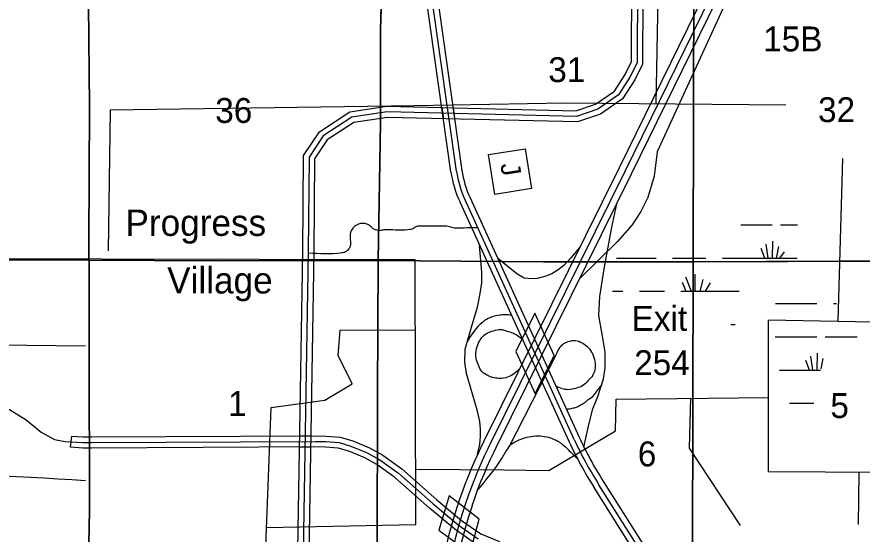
# Model space of a CAD drawing. Extents: x 380424 to 701066, y 1117407 to 1412949.
# Drawn here: x 535783 to 551056, y 1294552 to 1303894 of the extents above; entities that cross this region are included whole.
import ezdxf

# ---------------------------------------------------------------- set-up
doc = ezdxf.new("R2010")
doc.units = 0
for name, color, linetype in [('Communities and Subdivisions Names without Post Office', 7, 'Continuous'), ('County Route Divided Highway Outline and Fill', 7, 'Continuous'), ('County Routes Highway Center Lines', 7, 'Continuous'), ('Culture', 7, 'Continuous'), ('Interstate Divided Highway Outline and Fill', 7, 'Continuous'), ('Interstate Highway Center Lines', 7, 'Continuous'), ('Interstate Ramps', 7, 'Continuous'), ('Interstates Related Text', 7, 'Continuous'), ('Local Roads Divided Highway Outline and Fill', 7, 'Continuous'), ('Local Roads Paved', 7, 'Continuous'), ('Masks for Road Features', 7, 'Continuous'), ('Narrow Canals', 7, 'Continuous'), ('Section Lines', 7, 'Continuous'), ('Section Numbers', 7, 'Continuous'), ('Swamps', 7, 'Continuous'), ('Tollroads Related Text', 7, 'Continuous'), ('Township  and Range lines', 7, 'Continuous'), ('US Route Divided Highway Outline and Fill', 7, 'Continuous'), ('US Routes Highway Center Lines', 7, 'Continuous')]:
    doc.layers.add(name, color=color, linetype=linetype)

msp = doc.modelspace()

# ---------------------------------------------------------------- linework, layer by layer
at = {"layer": 'County Route Divided Highway Outline and Fill'}
msp.add_lwpolyline([(544073, 1294379), (543694, 1294639), (543239, 1295020), (542614, 1295573), (542288, 1295807), (542068, 1295928), (541784, 1296049), (541591, 1296107), (541360, 1296123), (541169, 1296127), (537133, 1296106), (536973, 1296106), (536750, 1296121), (536773, 1296319), (536979, 1296306), (537133, 1296306), (541170, 1296327), (541369, 1296323), (541627, 1296305), (541853, 1296237), (542155, 1296108), (542395, 1295977), (542739, 1295729), (543370, 1295172), (543815, 1294799), (544169, 1294556), (544503, 1294419)], dxfattribs=at)
at = {"layer": 'County Routes Highway Center Lines'}
msp.add_lwpolyline([(526282, 1296930), (532510, 1296872), (534925, 1296835), (535406, 1296824), (535647, 1296803), (535950, 1296615), (536222, 1296395), (536463, 1296259), (536652, 1296227), (536976, 1296206), (537133, 1296206), (541170, 1296227), (541365, 1296223), (541609, 1296206), (541818, 1296143), (542111, 1296018), (542342, 1295892), (542677, 1295651), (543304, 1295096), (543754, 1294719), (544121, 1294468)], dxfattribs=at)
at = {"layer": 'Culture'}
msp.add_lwpolyline([(544967, 1301513), (545080, 1300793), (544418, 1300689), (544304, 1301409)], close=True, dxfattribs=at)
at = {"layer": 'Interstate Divided Highway Outline and Fill'}
for points in [[(548363, 1304638), (548363, 1304637), (546665, 1301170), (544220, 1296228), (544214, 1296214), (544181, 1296147), (544116, 1296010), (544053, 1295872), (543993, 1295732), (543935, 1295591), (543880, 1295450), (543827, 1295307), (543770, 1295144), (543770, 1295143)], [(544007, 1295063), (544007, 1295062), (544062, 1295222), (544114, 1295361), (544167, 1295499), (544224, 1295635), (544281, 1295770), (544343, 1295904), (544406, 1296039), (544438, 1296104), (544444, 1296117), (546889, 1301060), (548587, 1304527), (548587, 1304526)]]:
    msp.add_lwpolyline(points, dxfattribs=at)
for radius in [8705, 8455]:
    msp.add_arc((552017, 1292356), radius, 161.3221, 184.1801, dxfattribs=at)
at = {"layer": 'Interstate Highway Center Lines'}
msp.add_lwpolyline([(548475, 1304582), (546777, 1301115), (544332, 1296172), (544326, 1296159), (544293, 1296093), (544229, 1295957), (544167, 1295821), (544108, 1295683), (544051, 1295545), (543997, 1295405), (543944, 1295264), (543889, 1295103)], dxfattribs=at)
msp.add_arc((552017, 1292356), 8580, 161.3221, 184.1801, dxfattribs=at)
at = {"layer": 'Interstate Ramps'}
msp.add_line((544677, 1296131), (545515, 1297768), dxfattribs=at)
for points in [[(548905, 1304844), (547355, 1301459), (547298, 1301018), (547184, 1300634), (547056, 1300378), (546900, 1300136), (546639, 1299836)], [(546028, 1296125), (546125, 1296556), (546193, 1296816), (546279, 1297037), (546385, 1297355), (546414, 1297547), (546414, 1297836), (546366, 1298125), (546296, 1298503), (546315, 1298841), (546394, 1299341), (546534, 1300096), (546622, 1300520)], [(544108, 1295993), (544146, 1296168), (544163, 1296316), (544163, 1296446), (544146, 1296588), (544106, 1296770), (543982, 1297207), (543908, 1297451), (543879, 1297655), (543885, 1297893), (544010, 1298334), (544106, 1298651), (544157, 1298895), (544186, 1299089), (544186, 1299281), (544144, 1299767)], [(546639, 1299836), (545953, 1299167)], [(545954, 1299733), (545791, 1299541), (545666, 1299404), (545564, 1299325), (545451, 1299256), (545343, 1299211), (545184, 1299170), (545077, 1299164), (544951, 1299177), (544815, 1299251), (544471, 1299531)]]:
    msp.add_lwpolyline(points, dxfattribs=at)
for points in [[(544718, 1298507), (544613, 1298513), (544501, 1298506), (544376, 1298478), (544233, 1298408), (544181, 1298366), (544115, 1298304), (543926, 1298039)], [(544866, 1297534), (544651, 1297386), (544509, 1297363), (544407, 1297375), (544282, 1297420), (544186, 1297488), (544123, 1297602), (544084, 1297726), (544089, 1297902), (544140, 1298039), (544259, 1298169), (544396, 1298226), (544526, 1298249), (544639, 1298220), (544742, 1298186), (544915, 1298075)], [(545515, 1297768), (545575, 1297889), (545617, 1297949), (545646, 1297978), (545746, 1298028), (545876, 1298051), (545995, 1298005), (546108, 1297920), (546182, 1297812), (546228, 1297671), (546233, 1297557), (546188, 1297421), (546103, 1297319), (546012, 1297234), (545893, 1297188), (545740, 1297160), (545524, 1297222)], [(546354, 1297261), (546231, 1297095), (546154, 1297008), (546078, 1296955), (546034, 1296918), (545968, 1296879), (545904, 1296845), (545832, 1296824), (545750, 1296808), (545715, 1296804)], [(544109, 1295347), (544532, 1295897), (544633, 1296064), (544717, 1296176), (544826, 1296238), (544963, 1296290), (545115, 1296323), (545276, 1296323), (545423, 1296290), (545560, 1296229), (545641, 1296172), (545745, 1296077), (545908, 1295920)]]:
    msp.add_spline(points, degree=3, dxfattribs=at)
at = {"layer": 'Local Roads Divided Highway Outline and Fill'}
msp.add_lwpolyline([(540857, 1294262), (540947, 1299653), (540964, 1301390), (541248, 1301817), (541797, 1302178), (542470, 1302279), (545882, 1302199), (546237, 1302317), (546579, 1302555), (546774, 1302856), (546890, 1303086), (546922, 1310292), (547122, 1310292), (547090, 1303038), (546948, 1302756), (546725, 1302413), (546328, 1302137), (545912, 1301998), (542482, 1302079), (541870, 1301987), (541392, 1301673), (541163, 1301329), (541147, 1299651), (541056, 1294192)], dxfattribs=at)
at = {"layer": 'Local Roads Paved'}
msp.add_lwpolyline([(547943, 1312549), (547022, 1310292), (546990, 1303062), (546861, 1302806), (546652, 1302484), (546283, 1302227), (545897, 1302098), (542476, 1302179), (541834, 1302082), (541320, 1301745), (541063, 1301359), (541047, 1299652), (540956, 1294227)], dxfattribs=at)
msp.add_spline([(544110, 1300084), (543718, 1300080), (543667, 1300083), (543578, 1300109), (543518, 1300112), (543073, 1300115), (543009, 1300109), (542949, 1300074), (542923, 1300061), (542882, 1300051), (542535, 1300048), (542456, 1300048), (542376, 1300039), (542335, 1300032), (542277, 1300045), (542223, 1300067), (542169, 1300115), (542122, 1300144), (542052, 1300163), (541975, 1300156), (541908, 1300124), (541851, 1300077), (541813, 1300000), (541807, 1299870), (541804, 1299755), (541786, 1299711), (541762, 1299683), (541719, 1299648), (541652, 1299630), (541047, 1299628)], degree=3, dxfattribs=at)
at = {"layer": 'Masks for Road Features'}
for p, q in [((543462, 1302256), (543491, 1302055)), ((543665, 1302251), (543693, 1302050)), ((540892, 1296326), (541092, 1296327)), ((540888, 1296126), (541088, 1296127))]:
    msp.add_line(p, q, dxfattribs=at)
for points in [[(545142, 1298543), (544799, 1297849), (545147, 1297086), (545490, 1297779)], [(543594, 1295245), (543405, 1294621), (543972, 1294206), (544138, 1294820)]]:
    msp.add_lwpolyline(points, close=True, dxfattribs=at)
at = {"layer": 'Narrow Canals'}
for p, q in [((547335, 1302322), (547415, 1306322)), ((550623, 1298397), (550708, 1301339)), ((534451, 1297982), (537024, 1297951)), ((550999, 1295667), (550988, 1294726))]:
    msp.add_line(p, q, dxfattribs=at)
for points in [[(549679, 1302300), (545689, 1302337), (542965, 1302289), (537471, 1302210), (537434, 1299670)], [(540292, 1294674), (542991, 1294726), (542981, 1299506), (534491, 1299523)], [(552434, 1295660), (549367, 1295676), (549362, 1298420), (552186, 1298368)], [(534481, 1293949), (534771, 1293365), (536895, 1293374), (536922, 1294303), (540279, 1294335), (540379, 1296837), (541350, 1296969), (541841, 1297264), (541587, 1297776), (541624, 1298236), (542984, 1298241)], [(542989, 1295723), (544585, 1295713), (545393, 1295702), (546602, 1296415), (546612, 1296990), (549365, 1297022)], [(548861, 1294710), (547937, 1296103), (547963, 1297006)]]:
    msp.add_lwpolyline(points, dxfattribs=at)
msp.add_spline([(527129, 1291999), (528134, 1293274), (528577, 1293680), (529142, 1293860), (530540, 1293865), (531527, 1293876), (531823, 1293860), (531886, 1293971), (531875, 1294271), (531896, 1294653), (532027, 1294972), (532278, 1295386), (532404, 1295454), (533027, 1295575), (537022, 1295523)], degree=3, dxfattribs=at)
at = {"layer": 'Section Lines'}
for points in [[(537072, 1304738), (537097, 1302273), (537082, 1299814), (537084, 1299501), (531586, 1299511), (531623, 1304801)], [(542384, 1304738), (542356, 1303658), (542354, 1301980), (542312, 1299491), (542305, 1299491), (539444, 1299487), (537084, 1299501), (537082, 1299814), (537097, 1302273), (537072, 1304738), (537107, 1304738)], [(548016, 1304780), (548002, 1299470), (545296, 1299469), (542312, 1299491), (542354, 1301980), (542356, 1303658), (542384, 1304738), (543222, 1304738), (544459, 1304764)], [(553304, 1304779), (553307, 1299491), (553275, 1299491), (548002, 1299470), (548016, 1304780), (550093, 1304776), (553282, 1304778)], [(537084, 1299501), (537086, 1299490), (537088, 1297845), (537092, 1294985), (537080, 1294384), (537070, 1294229), (531589, 1294194), (531586, 1299511)], [(542312, 1299491), (542312, 1299480), (542298, 1297086), (542295, 1294219), (539266, 1294209), (537082, 1294229), (537070, 1294229), (537080, 1294384), (537092, 1294985), (537088, 1297845), (537086, 1299490), (537084, 1299501), (539444, 1299487), (542305, 1299491)], [(548002, 1299470), (547990, 1294212), (547990, 1294196), (546915, 1294218), (544769, 1294218), (542307, 1294219), (542295, 1294219), (542298, 1297086), (542312, 1299480), (542312, 1299491), (545296, 1299469)], [(553307, 1299491), (553307, 1299468), (553271, 1298758), (553281, 1294188), (553281, 1294166), (553279, 1294166), (549616, 1294155), (548180, 1294193), (547990, 1294196), (547990, 1294212), (548002, 1299470), (553275, 1299491)]]:
    msp.add_lwpolyline(points, close=True, dxfattribs=at)
at = {"layer": 'Swamps'}
for p, q in [((549133, 1300138), (549433, 1300138)), ((549361, 1299538), (549322, 1299791)), ((549440, 1299538), (549445, 1299842)), ((549299, 1299539), (549233, 1299712)), ((549507, 1299538), (549550, 1299744)), ((549569, 1299538), (549653, 1299651)), ((547633, 1299538), (548233, 1299538)), ((548533, 1299538), (549133, 1299538)), ((549133, 1299538), (549883, 1299538)), ((547863, 1299201), (547966, 1298938)), ((548032, 1299249), (548032, 1298938)), ((548177, 1299152), (548123, 1298938)), ((547803, 1299104), (547873, 1298938)), ((548310, 1299092), (548220, 1298938)), ((547033, 1298938), (547483, 1298938)), ((549489, 1298715), (549939, 1298715)), ((549939, 1298715), (550239, 1298715)), ((549939, 1298115), (550239, 1298115)), ((550245, 1297515), (550250, 1297819)), ((550104, 1297516), (550038, 1297689)), ((550167, 1297515), (550127, 1297768)), ((549939, 1296915), (550184, 1296915))]:
    msp.add_line(p, q, dxfattribs=at)
for points in [[(548867, 1300138), (549133, 1300138)], [(549583, 1300138), (549887, 1300138)], [(546621, 1299538), (547333, 1299538)], [(546546, 1298938), (546733, 1298938)], [(547783, 1298938), (548834, 1298938)], [(550539, 1298715), (550596, 1298715)], [(548683, 1298338), (548760, 1298338)], [(549488, 1298115), (549939, 1298115)], [(550389, 1298115), (550965, 1298115), (550965, 1298115)], [(550317, 1297538), (550355, 1297721)], [(549564, 1297515), (549939, 1297515)], [(549939, 1297515), (550304, 1297515)], [(549746, 1296915), (549939, 1296915)]]:
    msp.add_lwpolyline(points, dxfattribs=at)
at = {"layer": 'Township  and Range lines'}
for p, q in [((542384, 1304738), (542356, 1303658)), ((542356, 1303658), (542354, 1301980)), ((542354, 1301980), (542312, 1299491)), ((531586, 1299511), (537084, 1299501)), ((537084, 1299501), (539444, 1299487)), ((539444, 1299487), (542305, 1299491)), ((542312, 1299480), (542298, 1297086)), ((542305, 1299491), (542312, 1299491)), ((542312, 1299491), (542312, 1299480)), ((542312, 1299491), (545296, 1299469)), ((545296, 1299469), (548002, 1299470)), ((548002, 1299470), (553275, 1299491)), ((542298, 1297086), (542295, 1294219))]:
    msp.add_line(p, q, dxfattribs=at)
at = {"layer": 'US Route Divided Highway Outline and Fill'}
for p, q in [((546382, 1295498), (547319, 1294022)), ((547150, 1293915), (546214, 1295391))]:
    msp.add_line(p, q, dxfattribs=at)
for points in [[(543626, 1301093), (543626, 1301093), (542814, 1306855)], [(543011, 1306888), (543012, 1306885), (543824, 1301121), (543824, 1301122)], [(545760, 1296221), (545760, 1296222), (543790, 1300545), (543790, 1300545)], [(543971, 1300629), (543972, 1300628), (545942, 1296305), (545942, 1296305)]]:
    msp.add_lwpolyline(points, dxfattribs=at)
for centre, radius, start, end in [((545604, 1301385), 1999, 188.4056, 204.8588), ((545604, 1301385), 1799, 188.4056, 204.8588), ((552289, 1299246), 6995, 204.8587, 212.3999), ((552289, 1299246), 7195, 204.8587, 212.3999)]:
    msp.add_arc(centre, radius, start, end, dxfattribs=at)
at = {"layer": 'US Routes Highway Center Lines'}
for p, q in [((543725, 1301107), (542913, 1306871)), ((545851, 1296263), (543881, 1300587)), ((547235, 1293968), (546298, 1295444))]:
    msp.add_line(p, q, dxfattribs=at)
for centre, radius, start, end in [((545604, 1301385), 1899, 188.4056, 204.8588), ((552289, 1299246), 7095, 204.8587, 212.3999)]:
    msp.add_arc(centre, radius, start, end, dxfattribs=at)

# ---------------------------------------------------------------- texts
at = {"layer": 'Communities and Subdivisions Names without Post Office'}
for s, p in [('Progress', (537745, 1299938)), ('Village', (538498, 1298898))]:
    msp.add_text(s, height=475, rotation=0.0005, dxfattribs=at).set_placement(p)
at = {"layer": 'Culture'}
msp.add_text('J', height=350, rotation=278.973, dxfattribs=at).set_placement((544518, 1301232))
at = {"layer": 'Interstates Related Text'}
for s, p in [('Exit ', (546892, 1298223)), ('254', (546938, 1297423))]:
    msp.add_text(s, height=450, dxfattribs=at).set_placement(p)
at = {"layer": 'Section Numbers'}
for s, p in [('31', (545385, 1302716)), ('36', (539367, 1301979)), ('32', (550260, 1301993)), ('1', (539597, 1296686)), ('5', (550483, 1296648)), ('6', (547003, 1295776))]:
    msp.add_text(s, height=450, dxfattribs=at).set_placement(p)
at = {"layer": 'Tollroads Related Text'}
msp.add_text('15B', height=450, dxfattribs=at).set_placement((549269, 1303271))

doc.saveas('drawing.dxf')
